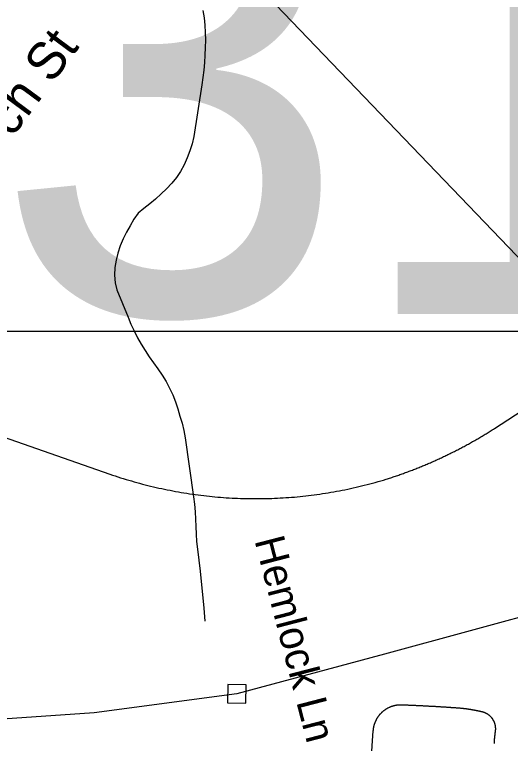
# Model space of a CAD drawing. Extents: x 1268485 to 1426702, y 514839 to 616766.
# Drawn here: x 1372239 to 1373328, y 560134 to 561733 of the extents above; entities that cross this region are included whole.
import ezdxf

# ---------------------------------------------------------------- set-up
doc = ezdxf.new("R2010")
doc.units = 0
for name, color, linetype in [('Old_Level_10', 7, 'Continuous'), ('Old_Level_35', 7, 'Continuous'), ('Old_Level_4', 7, 'Continuous'), ('Old_Level_44', 7, 'Continuous'), ('Old_Level_56', 7, 'Continuous'), ('Old_Level_62', 7, 'Continuous')]:
    doc.layers.add(name, color=color, linetype=linetype)

msp = doc.modelspace()

# ---------------------------------------------------------------- linework, layer by layer
at = {"layer": 'Old_Level_35'}
for points in [[(1373084.115, 560218.235), (1373083.089, 560218.235), (1373082.269, 560218.133), (1373081.346, 560218.081), (1373080.526, 560217.979), (1373079.603, 560217.876), (1373078.783, 560217.774), (1373077.86, 560217.62), (1373077.04, 560217.415), (1373076.118, 560217.313), (1373075.297, 560217.108), (1373074.375, 560216.953), (1373073.452, 560216.748), (1373072.632, 560216.543), (1373071.709, 560216.338), (1373070.889, 560216.082), (1373069.966, 560215.826), (1373069.146, 560215.57), (1373068.223, 560215.313), (1373067.403, 560215.005), (1373066.583, 560214.698), (1373065.762, 560214.39), (1373064.84, 560214.083), (1373064.122, 560213.775), (1373063.199, 560213.365), (1373062.379, 560213.057), (1373061.661, 560212.699), (1373060.739, 560212.237), (1373060.021, 560211.879), (1373059.201, 560211.52), (1373058.381, 560211.059), (1373057.663, 560210.648), (1373056.843, 560210.187), (1373056.125, 560209.726), (1373055.202, 560209.264), (1373054.485, 560208.803), (1373053.767, 560208.29), (1373053.049, 560207.829), (1373052.331, 560207.316), (1373051.614, 560206.803), (1373050.896, 560206.24), (1373050.076, 560205.727), (1373049.461, 560205.163), (1373048.743, 560204.65), (1373048.025, 560204.087), (1373047.41, 560203.42), (1373046.795, 560202.856), (1373045.975, 560202.241), (1373045.36, 560201.677), (1373044.745, 560201.062), (1373044.129, 560200.447), (1373043.514, 560199.729), (1373042.899, 560199.114), (1373042.284, 560198.499), (1373041.669, 560197.833), (1373040.951, 560197.115), (1373040.541, 560196.448), (1373039.926, 560195.73), (1373039.413, 560195.064), (1373038.798, 560194.398), (1373038.285, 560193.629), (1373037.773, 560192.962), (1373037.26, 560192.194), (1373036.645, 560191.424), (1373036.132, 560190.707), (1373035.722, 560189.938), (1373035.21, 560189.169), (1373034.8, 560188.451), (1373034.287, 560187.683), (1373033.877, 560186.862), (1373033.364, 560186.145), (1373032.954, 560185.325), (1373032.646, 560184.504), (1373032.236, 560183.684), (1373031.826, 560182.864), (1373031.519, 560182.044), (1373031.109, 560181.274), (1373030.801, 560180.454), (1373030.391, 560179.634), (1373030.083, 560178.763), (1373029.776, 560177.943), (1373029.468, 560177.071), (1373029.263, 560176.251), (1373028.853, 560175.379), (1373028.648, 560174.508), (1373028.34, 560173.687), (1373028.135, 560172.816), (1373028.033, 560171.944), (1373027.725, 560171.073), (1373027.52, 560170.202), (1373027.418, 560169.33), (1373027.11, 560168.459), (1373027.008, 560167.588), (1373026.905, 560166.665), (1373026.7, 560165.793), (1373026.597, 560164.87), (1373026.495, 560163.999), (1373026.392, 560163.127), (1373026.392, 560162.256), (1373026.29, 560161.333)], [(1373222.115, 560210.699), (1373220.577, 560210.802), (1373219.244, 560210.956), (1373217.911, 560211.007), (1373216.476, 560211.109), (1373215.143, 560211.264), (1373213.707, 560211.314), (1373212.375, 560211.417), (1373210.837, 560211.52), (1373209.504, 560211.622), (1373208.171, 560211.776), (1373206.736, 560211.827), (1373205.403, 560211.93), (1373203.968, 560211.981), (1373202.635, 560212.135), (1373201.097, 560212.237), (1373199.764, 560212.289), (1373198.329, 560212.442), (1373196.996, 560212.494), (1373195.663, 560212.647), (1373194.228, 560212.699), (1373192.895, 560212.801), (1373191.357, 560212.852), (1373190.024, 560213.007), (1373188.589, 560213.057), (1373187.256, 560213.212), (1373185.923, 560213.262), (1373184.488, 560213.314), (1373183.155, 560213.417), (1373181.617, 560213.519), (1373180.284, 560213.622), (1373178.849, 560213.673), (1373177.516, 560213.775), (1373176.08, 560213.878), (1373174.748, 560213.929), (1373173.415, 560214.083), (1373171.877, 560214.134), (1373170.544, 560214.185), (1373169.109, 560214.288), (1373167.776, 560214.39), (1373166.34, 560214.442), (1373165.008, 560214.544), (1373163.675, 560214.647), (1373162.137, 560214.698), (1373160.702, 560214.749), (1373159.369, 560214.852), (1373158.036, 560214.955), (1373156.6, 560215.005), (1373155.268, 560215.057), (1373153.73, 560215.21), (1373152.397, 560215.262), (1373150.962, 560215.313), (1373149.629, 560215.365), (1373148.296, 560215.518), (1373146.86, 560215.57), (1373145.528, 560215.621), (1373143.99, 560215.672), (1373142.657, 560215.775), (1373141.222, 560215.826), (1373139.889, 560215.928), (1373138.453, 560215.98), (1373137.121, 560216.082), (1373135.583, 560216.133), (1373134.25, 560216.185), (1373132.917, 560216.236), (1373131.482, 560216.338), (1373130.149, 560216.39), (1373128.713, 560216.441), (1373127.381, 560216.492), (1373125.843, 560216.543), (1373124.51, 560216.646), (1373123.074, 560216.697), (1373121.742, 560216.8), (1373120.409, 560216.851), (1373118.973, 560216.953), (1373117.538, 560217.005), (1373116.103, 560217.005), (1373114.77, 560217.056), (1373113.334, 560217.108), (1373112.002, 560217.21), (1373110.669, 560217.261), (1373109.131, 560217.313), (1373107.798, 560217.363), (1373106.363, 560217.415), (1373105.03, 560217.518), (1373103.595, 560217.569), (1373102.262, 560217.62), (1373100.826, 560217.671), (1373099.391, 560217.774), (1373097.956, 560217.774), (1373096.623, 560217.825), (1373095.29, 560217.876), (1373093.855, 560217.928), (1373092.522, 560217.979), (1373090.984, 560218.081), (1373089.651, 560218.081), (1373088.216, 560218.133), (1373086.883, 560218.184), (1373085.55, 560218.235), (1373084.115, 560218.235)], [(1373268.354, 560202.497), (1373268.046, 560202.651), (1373267.534, 560202.754), (1373267.021, 560202.805), (1373266.508, 560202.959), (1373266.098, 560203.062), (1373265.586, 560203.164), (1373265.176, 560203.267), (1373264.765, 560203.369), (1373264.253, 560203.522), (1373263.74, 560203.625), (1373263.33, 560203.677), (1373262.92, 560203.83), (1373262.407, 560203.933), (1373261.895, 560203.984), (1373261.485, 560204.138), (1373260.972, 560204.24), (1373260.459, 560204.292), (1373260.152, 560204.445), (1373259.639, 560204.548), (1373259.127, 560204.65), (1373258.614, 560204.753), (1373258.204, 560204.804), (1373257.794, 560204.958), (1373257.281, 560205.06), (1373256.871, 560205.112), (1373256.358, 560205.265), (1373255.846, 560205.317), (1373255.333, 560205.42), (1373255.025, 560205.522), (1373254.513, 560205.625), (1373254, 560205.676), (1373253.488, 560205.83), (1373253.077, 560205.881), (1373252.667, 560205.983), (1373252.155, 560206.086), (1373251.642, 560206.188), (1373251.232, 560206.24), (1373250.719, 560206.393), (1373250.207, 560206.445), (1373249.899, 560206.547), (1373249.387, 560206.65), (1373248.874, 560206.701), (1373248.361, 560206.803), (1373247.951, 560206.855), (1373247.541, 560207.008), (1373247.028, 560207.06), (1373246.516, 560207.111), (1373246.106, 560207.265), (1373245.593, 560207.316), (1373245.08, 560207.368), (1373244.67, 560207.521), (1373244.26, 560207.573), (1373243.748, 560207.624), (1373243.235, 560207.675), (1373242.722, 560207.829), (1373242.415, 560207.88), (1373241.902, 560207.931), (1373241.39, 560208.085), (1373240.877, 560208.136), (1373240.467, 560208.188), (1373239.954, 560208.239), (1373239.544, 560208.29), (1373239.031, 560208.444), (1373238.621, 560208.495), (1373238.109, 560208.546), (1373237.596, 560208.649), (1373237.083, 560208.7), (1373236.776, 560208.751), (1373236.263, 560208.854), (1373235.751, 560208.956), (1373235.238, 560209.008), (1373234.725, 560209.059), (1373234.418, 560209.111), (1373233.905, 560209.213), (1373233.392, 560209.264), (1373232.88, 560209.316), (1373232.47, 560209.366), (1373231.957, 560209.418), (1373231.547, 560209.572), (1373231.034, 560209.623), (1373230.624, 560209.674), (1373230.112, 560209.726), (1373229.599, 560209.828), (1373229.086, 560209.879), (1373228.676, 560209.931), (1373228.266, 560209.982), (1373227.754, 560209.982), (1373227.241, 560210.084), (1373226.728, 560210.136), (1373226.421, 560210.187), (1373225.908, 560210.238), (1373225.395, 560210.289), (1373224.883, 560210.392), (1373224.37, 560210.443), (1373223.96, 560210.494), (1373223.55, 560210.546), (1373223.037, 560210.648), (1373222.525, 560210.648), (1373222.115, 560210.699)], [(1373295.523, 560162.359), (1373295.626, 560162.871), (1373295.626, 560163.435), (1373295.626, 560163.947), (1373295.728, 560164.46), (1373295.728, 560165.024), (1373295.728, 560165.485), (1373295.728, 560166.05), (1373295.728, 560166.562), (1373295.728, 560167.126), (1373295.728, 560167.638), (1373295.626, 560168.203), (1373295.626, 560168.664), (1373295.626, 560169.228), (1373295.523, 560169.741), (1373295.523, 560170.304), (1373295.421, 560170.817), (1373295.421, 560171.381), (1373295.216, 560171.894), (1373295.216, 560172.355), (1373295.113, 560172.919), (1373295.011, 560173.431), (1373294.908, 560173.944), (1373294.703, 560174.508), (1373294.601, 560175.02), (1373294.498, 560175.482), (1373294.395, 560175.995), (1373294.293, 560176.558), (1373294.088, 560177.071), (1373293.985, 560177.583), (1373293.78, 560178.045), (1373293.575, 560178.558), (1373293.37, 560179.07), (1373293.268, 560179.583), (1373292.96, 560180.044), (1373292.858, 560180.557), (1373292.653, 560181.069), (1373292.345, 560181.479), (1373292.242, 560181.992), (1373292.037, 560182.505), (1373291.73, 560182.915), (1373291.525, 560183.427), (1373291.217, 560183.889), (1373291.012, 560184.35), (1373290.705, 560184.812), (1373290.499, 560185.325), (1373290.294, 560185.735), (1373289.987, 560186.196), (1373289.577, 560186.606), (1373289.372, 560187.067), (1373289.167, 560187.58), (1373288.757, 560187.939), (1373288.551, 560188.4), (1373288.141, 560188.81), (1373287.834, 560189.271), (1373287.526, 560189.681), (1373287.116, 560190.041), (1373286.911, 560190.502), (1373286.501, 560190.861), (1373286.091, 560191.322), (1373285.783, 560191.681), (1373285.373, 560192.04), (1373284.963, 560192.45), (1373284.655, 560192.809), (1373284.245, 560193.167), (1373283.835, 560193.577), (1373283.528, 560193.937), (1373283.118, 560194.295), (1373282.708, 560194.603), (1373282.4, 560195.013), (1373281.887, 560195.32), (1373281.477, 560195.68), (1373281.17, 560195.987), (1373280.657, 560196.295), (1373280.247, 560196.602), (1373279.837, 560196.961), (1373279.427, 560197.268), (1373279.017, 560197.576), (1373278.504, 560197.884), (1373277.991, 560198.14), (1373277.581, 560198.448), (1373277.171, 560198.704), (1373276.761, 560198.96), (1373276.248, 560199.268), (1373275.736, 560199.524), (1373275.223, 560199.729), (1373274.916, 560199.986), (1373274.403, 560200.191), (1373273.89, 560200.447), (1373273.378, 560200.703), (1373272.865, 560200.857), (1373272.352, 560201.062), (1373271.84, 560201.319), (1373271.327, 560201.524), (1373270.917, 560201.677), (1373270.404, 560201.882), (1373269.892, 560201.985), (1373269.379, 560202.19), (1373268.866, 560202.395), (1373268.354, 560202.497)], [(1373026.29, 560161.333), (1373021.779, 560094.794), (1373021.881, 560000.368)], [(1373292.858, 560133.856), (1373292.858, 560134.164), (1373292.858, 560134.522), (1373292.858, 560134.882), (1373292.858, 560135.189), (1373292.96, 560135.497), (1373292.96, 560135.804), (1373292.96, 560136.112), (1373292.96, 560136.42), (1373292.96, 560136.727), (1373292.96, 560137.086), (1373292.96, 560137.393), (1373292.96, 560137.701), (1373293.165, 560138.008), (1373293.165, 560138.316), (1373293.165, 560138.623), (1373293.165, 560138.983), (1373293.165, 560139.29), (1373293.165, 560139.649), (1373293.268, 560139.956), (1373293.268, 560140.264), (1373293.268, 560140.571), (1373293.268, 560140.879), (1373293.268, 560141.187), (1373293.268, 560141.494), (1373293.37, 560141.802), (1373293.37, 560142.109), (1373293.37, 560142.417), (1373293.37, 560142.776), (1373293.37, 560143.084), (1373293.37, 560143.442), (1373293.473, 560143.75), (1373293.473, 560144.057), (1373293.473, 560144.365), (1373293.473, 560144.673), (1373293.473, 560144.98), (1373293.575, 560145.288), (1373293.575, 560145.647), (1373293.575, 560145.955), (1373293.575, 560146.262), (1373293.78, 560146.57), (1373293.78, 560146.877), (1373293.78, 560147.185), (1373293.78, 560147.492), (1373293.78, 560147.8), (1373293.883, 560148.21), (1373293.883, 560148.518), (1373293.883, 560148.825), (1373293.883, 560149.133), (1373293.985, 560149.44), (1373293.985, 560149.748), (1373293.985, 560150.056), (1373293.985, 560150.363), (1373294.088, 560150.671), (1373294.088, 560150.978), (1373294.088, 560151.337), (1373294.293, 560151.644), (1373294.293, 560151.952), (1373294.293, 560152.259), (1373294.293, 560152.567), (1373294.395, 560152.875), (1373294.395, 560153.182), (1373294.395, 560153.49), (1373294.395, 560153.9), (1373294.498, 560154.207), (1373294.498, 560154.515), (1373294.498, 560154.823), (1373294.601, 560155.13), (1373294.601, 560155.438), (1373294.601, 560155.745), (1373294.703, 560156.053), (1373294.703, 560156.36), (1373294.703, 560156.668), (1373294.908, 560156.976), (1373294.908, 560157.335), (1373294.908, 560157.642), (1373295.011, 560157.95), (1373295.011, 560158.258), (1373295.011, 560158.565), (1373295.113, 560158.873), (1373295.113, 560159.18), (1373295.113, 560159.488), (1373295.216, 560159.796), (1373295.216, 560160.103), (1373295.216, 560160.462), (1373295.421, 560160.769), (1373295.421, 560161.077), (1373295.421, 560161.384), (1373295.523, 560161.744), (1373295.523, 560162.051), (1373295.523, 560162.359)]]:
    msp.add_lwpolyline(points, dxfattribs=at)
at = {"layer": 'Old_Level_4'}
msp.add_lwpolyline([(1371584.455, 562255.041), (1374552.681, 562255.041), (1374552.681, 561038.055), (1371584.455, 561038.055), (1371584.455, 562255.041)], dxfattribs=at)
at = {"layer": 'Old_Level_44'}
for points in [[(1364636.174, 563464.21), (1364926.015, 563365.375), (1367523.922, 562452.893), (1368511.863, 562105.791), (1370355.794, 561458.185), (1371289.089, 561130.307), (1372448.351, 560725.022)], [(1373292.858, 560824.882), (1373489.708, 560953.04), (1374455.605, 561585.318)], [(1373055.407, 560713.692), (1373057.868, 560714.512), (1373060.329, 560715.332), (1373062.892, 560716.102), (1373065.455, 560717.025), (1373068.018, 560717.793), (1373070.479, 560718.665), (1373073.042, 560719.485), (1373075.502, 560720.356), (1373077.963, 560721.228), (1373080.526, 560722.048), (1373082.987, 560722.919), (1373085.55, 560723.894), (1373088.011, 560724.765), (1373090.471, 560725.637), (1373093.034, 560726.508), (1373095.495, 560727.431), (1373097.956, 560728.353), (1373100.519, 560729.276), (1373102.979, 560730.199), (1373105.543, 560731.121), (1373108.003, 560732.044), (1373110.464, 560733.019), (1373113.027, 560733.941), (1373115.488, 560734.915), (1373117.846, 560735.889), (1373120.409, 560736.863), (1373122.869, 560737.837), (1373125.33, 560738.811), (1373127.791, 560739.836), (1373130.251, 560740.811), (1373132.712, 560741.836), (1373135.173, 560742.809), (1373137.633, 560743.886), (1373140.094, 560744.86), (1373142.452, 560745.885), (1373145.015, 560746.962), (1373147.373, 560747.987), (1373149.834, 560749.064), (1373152.294, 560750.038), (1373154.755, 560751.114), (1373157.113, 560752.242), (1373159.676, 560753.319), (1373162.034, 560754.395), (1373164.392, 560755.42), (1373166.853, 560756.548), (1373169.211, 560757.676), (1373171.672, 560758.753), (1373174.132, 560759.88), (1373176.491, 560761.008), (1373178.849, 560762.136), (1373181.412, 560763.264), (1373183.77, 560764.392), (1373186.128, 560765.57), (1373188.486, 560766.698), (1373190.844, 560767.877), (1373193.202, 560769.005), (1373195.663, 560770.184), (1373198.021, 560771.363), (1373200.379, 560772.542), (1373202.737, 560773.772), (1373205.095, 560774.952), (1373207.453, 560776.13), (1373209.914, 560777.31), (1373212.272, 560778.54), (1373214.63, 560779.771), (1373216.988, 560781.001), (1373219.346, 560782.179), (1373221.705, 560783.461), (1373223.96, 560784.692), (1373226.421, 560785.922), (1373228.779, 560787.203), (1373231.137, 560788.485), (1373233.392, 560789.766), (1373235.751, 560790.997), (1373238.006, 560792.33), (1373240.364, 560793.56), (1373242.722, 560794.893), (1373244.978, 560796.175), (1373247.336, 560797.508), (1373249.592, 560798.789), (1373251.95, 560800.122), (1373254.205, 560801.454), (1373256.461, 560802.736), (1373258.921, 560804.12), (1373261.075, 560805.453), (1373263.33, 560806.837), (1373265.791, 560808.119), (1373268.046, 560809.503), (1373270.199, 560810.887), (1373272.455, 560812.271), (1373274.916, 560813.604), (1373277.171, 560814.988), (1373279.427, 560816.372), (1373281.58, 560817.808), (1373283.835, 560819.191), (1373286.091, 560820.576), (1373288.346, 560822.011), (1373290.602, 560823.447), (1373292.858, 560824.882)], [(1372448.351, 560725.022), (1372454.4, 560722.919), (1372460.244, 560721.023), (1372466.088, 560719.075), (1372472.137, 560717.127), (1372477.981, 560715.23), (1372484.03, 560713.436), (1372489.976, 560711.642), (1372496.025, 560709.899), (1372501.972, 560708.207), (1372508.021, 560706.515), (1372513.967, 560704.875), (1372520.016, 560703.234), (1372525.963, 560701.697), (1372532.114, 560700.21), (1372538.163, 560698.672), (1372544.11, 560697.237), (1372550.261, 560695.802), (1372556.413, 560694.417), (1372562.36, 560693.136), (1372568.511, 560691.803), (1372574.663, 560690.573), (1372580.712, 560689.393), (1372586.863, 560688.163), (1372593.015, 560687.087), (1372599.166, 560685.959), (1372605.215, 560684.882), (1372611.367, 560683.857), (1372617.621, 560682.883), (1372623.773, 560681.961), (1372629.924, 560680.986), (1372636.076, 560680.166), (1372642.227, 560679.295), (1372648.481, 560678.577), (1372654.633, 560677.808), (1372660.887, 560677.142), (1372667.039, 560676.424), (1372673.293, 560675.809), (1372679.342, 560675.194), (1372685.596, 560674.681), (1372691.85, 560674.117), (1372698.104, 560673.707), (1372704.256, 560673.246), (1372710.51, 560672.887), (1372716.764, 560672.477), (1372723.018, 560672.169), (1372729.169, 560671.913), (1372735.423, 560671.708), (1372741.575, 560671.503), (1372747.829, 560671.298), (1372754.083, 560671.195), (1372760.337, 560671.144), (1372766.591, 560671.144), (1372772.743, 560671.144), (1372778.997, 560671.144), (1372785.251, 560671.246), (1372791.505, 560671.4), (1372797.759, 560671.503), (1372804.013, 560671.708), (1372810.268, 560671.913), (1372816.419, 560672.272), (1372822.673, 560672.579), (1372828.825, 560672.938), (1372835.079, 560673.297), (1372841.23, 560673.759), (1372847.484, 560674.271), (1372853.739, 560674.732), (1372859.993, 560675.296), (1372866.144, 560675.86), (1372872.398, 560676.578), (1372878.55, 560677.193), (1372884.701, 560677.962), (1372890.853, 560678.68), (1372897.107, 560679.448), (1372903.259, 560680.32), (1372909.513, 560681.191), (1372915.664, 560682.063), (1372921.713, 560682.986), (1372927.967, 560684.011), (1372934.119, 560685.087), (1372940.271, 560686.113), (1372946.422, 560687.189), (1372952.471, 560688.368), (1372958.623, 560689.548), (1372964.774, 560690.726), (1372970.926, 560692.008), (1372976.872, 560693.289), (1372983.024, 560694.674), (1372989.175, 560696.058), (1372995.122, 560697.442), (1373001.274, 560698.928), (1373007.22, 560700.364), (1373013.372, 560701.953), (1373019.421, 560703.491), (1373025.367, 560705.132), (1373031.416, 560706.772), (1373037.363, 560708.463), (1373043.412, 560710.104), (1373049.358, 560711.949), (1373055.407, 560713.692)]]:
    msp.add_lwpolyline(points, dxfattribs=at)
at = {"layer": 'Old_Level_56'}
for points in [[(1373570.495, 560966.443), (1372337.38, 562250.863), (1372016.625, 562413.744), (1371691.809, 562599.181), (1371365.397, 562766.083), (1371017.223, 562896.702), (1370371.652, 563121.657), (1369358.543, 566658.578), (1367834.266, 567007.802)], [(1375131.053, 560945.331), (1374464.492, 560745.049), (1373941.188, 560593.706), (1373604.951, 560490.823), (1373427.487, 560432.366), (1373051.242, 560330.088), (1372727.325, 560242.765), (1372414.135, 560201.246), (1372169.874, 560184.354), (1371918.596, 560325.679), (1371740.796, 560439.312), (1371596.318, 560518.458), (1371359.549, 560575.45), (1371218.182, 560610.312), (1371190.259, 560614.876), (1370933.785, 560508.186), (1370903.218, 560480.787), (1370684.208, 560237.277), (1370290.754, 559797.182), (1370242.186, 559770.147), (1369717.746, 559761.096)], [(1372706.92, 560223.166), (1372746.924, 560222.359), (1372747.729, 560262.363), (1372707.726, 560263.169), (1372706.92, 560223.166)]]:
    msp.add_lwpolyline(points, dxfattribs=at)
at = {"layer": 'Old_Level_62'}
msp.add_lwpolyline([(1372652.685, 561742.643), (1372655.453, 561726.547), (1372657.196, 561710.194), (1372658.119, 561693.738), (1372658.324, 561677.334), (1372658.016, 561660.93), (1372657.196, 561644.526), (1372656.068, 561628.122), (1372654.633, 561611.769), (1372652.788, 561595.519), (1372650.532, 561579.217), (1372632.795, 561465.823), (1372629.104, 561449.983), (1372624.285, 561434.245), (1372618.441, 561418.713), (1372611.675, 561403.59), (1372603.883, 561389.185), (1372594.86, 561375.754), (1372584.3, 561363.195), (1372572.817, 561351.302), (1372560.924, 561339.768), (1372548.929, 561328.49), (1372536.215, 561318.083), (1372523.092, 561308.19), (1372510.379, 561297.835), (1372501.151, 561284.352), (1372493.052, 561270.05), (1372485.157, 561255.645), (1372477.878, 561240.933), (1372471.521, 561225.81), (1372466.395, 561210.175), (1372462.294, 561194.283), (1372459.731, 561178.033), (1372458.911, 561161.628), (1372459.936, 561145.071), (1372464.242, 561129.384), (1372488.541, 561069.252), (1372495, 561054.13), (1372501.767, 561039.11), (1372509.149, 561024.398), (1372517.146, 561010.095), (1372525.86, 560996.254), (1372535.19, 560982.67), (1372544.725, 560969.187), (1372554.157, 560955.756), (1372563.385, 560942.12), (1372571.997, 560928.228), (1372579.789, 560913.925), (1372586.556, 560898.957), (1372592.4, 560883.578), (1372597.628, 560867.943), (1372602.55, 560852.256), (1372607.061, 560836.467), (1372610.752, 560820.473), (1372613.725, 560804.274), (1372632.59, 560675.091), (1372634.743, 560658.892), (1372635.871, 560642.539), (1372636.691, 560626.135), (1372637.306, 560609.68), (1372638.126, 560593.276), (1372639.049, 560576.922), (1372640.689, 560560.621), (1372646.944, 560511.767), (1372654.735, 560430.823), (1372657.196, 560402.013)], dxfattribs=at)

# ---------------------------------------------------------------- texts
at = {"layer": 'Old_Level_10'}
for s, height, rotation, p in [('Birch St', 82.0208, 53.530383, (1372154.283, 561353.88)), ('Hemlock Ln', 65.6167, 284.530906, (1372765.797, 560579.812))]:
    msp.add_text(s, height=height, rotation=rotation, dxfattribs=at).set_placement(p)
at = {"layer": 'Old_Level_4'}
msp.add_text('J315', height=1049.8646, dxfattribs=at).set_placement((1371490.552, 561076.276))

doc.saveas('drawing.dxf')
